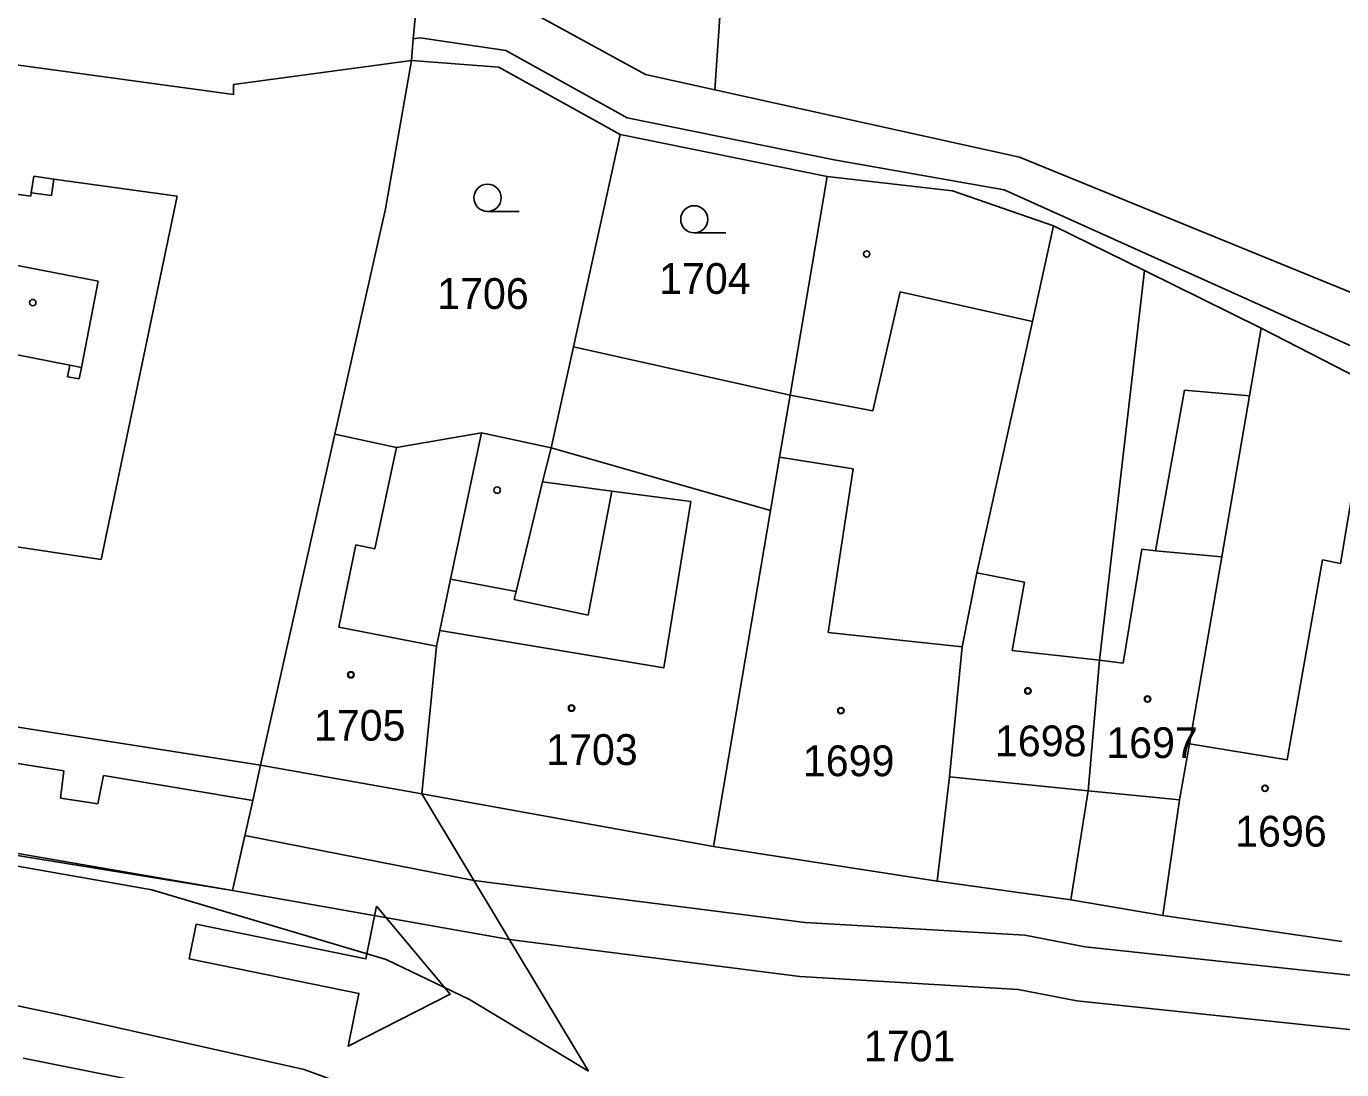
# Model space of a CAD drawing. Extents: x -593183 to -588034, y -1130415 to -1124994.
# Drawn here: x -589920 to -589847.4, y -1129430.7 to -1129373 of the extents above; entities that cross this region are included whole.
import ezdxf

# ---------------------------------------------------------------- set-up
doc = ezdxf.new("R2010")
doc.units = 0
for name, color, linetype in [('Vrstva 1', 7, 'Continuous'), ('Vrstva 10', 7, 'Continuous'), ('Vrstva 16', 7, 'Continuous'), ('Vrstva 18', 7, 'Continuous'), ('Vrstva 19', 7, 'Continuous'), ('Vrstva 25', 7, 'Continuous'), ('Vrstva 27', 7, 'Continuous'), ('Vrstva 4', 7, 'Continuous')]:
    doc.layers.add(name, color=color, linetype=linetype)

msp = doc.modelspace()

# ---------------------------------------------------------------- linework, layer by layer
at = {"layer": 'Vrstva 1'}
for p, q in [((-589881.02, -1129362.31), (-589882, -1129376.55)), ((-589898.66, -1129373.74), (-589898.41, -1129370.94)), ((-589908.6, -1129376.81), (-589946.17, -1129371.66)), ((-589892.57, -1129372.02), (-589885.84, -1129375.7)), ((-589898.66, -1129373.74), (-589898.76, -1129374.93)), ((-589898.66, -1129373.74), (-589898.28, -1129373.68)), ((-589898.28, -1129373.68), (-589893.55, -1129374.37)), ((-589898.76, -1129374.93), (-589908.6, -1129376.25)), ((-589898.76, -1129374.93), (-589900.19, -1129383.12)), ((-589893.94, -1129375.3), (-589898.76, -1129374.93)), ((-589893.55, -1129374.37), (-589886.84, -1129378.1)), ((-589887.23, -1129379.02), (-589893.94, -1129375.3)), ((-589885.84, -1129375.7), (-589882, -1129376.55)), ((-589908.6, -1129376.25), (-589908.6, -1129376.81)), ((-589882, -1129376.55), (-589865.17, -1129380.26)), ((-589886.84, -1129378.1), (-589875.42, -1129380.41)), ((-589889.81, -1129390.75), (-589887.23, -1129379.02)), ((-589887.23, -1129379.02), (-589875.8, -1129381.34)), ((-589875.42, -1129380.41), (-589866.02, -1129382.07)), ((-589865.17, -1129380.26), (-589841.1, -1129390.11)), ((-589875.8, -1129381.34), (-589877.84, -1129393.41)), ((-589868.87, -1129382.13), (-589875.8, -1129381.34)), ((-589863.3, -1129384.06), (-589868.87, -1129382.13)), ((-589866.02, -1129382.07), (-589842.33, -1129392.74)), ((-589900.19, -1129383.12), (-589902.99, -1129395.57)), ((-589864.46, -1129389.34), (-589863.3, -1129384.06)), ((-589858.26, -1129386.53), (-589863.3, -1129384.06)), ((-589860.75, -1129408.06), (-589858.26, -1129386.53)), ((-589858.26, -1129386.53), (-589851.82, -1129389.72)), ((-589867.53, -1129403.23), (-589864.46, -1129389.34)), ((-589851.82, -1129389.72), (-589852.47, -1129393.46)), ((-589851.82, -1129389.72), (-589845.25, -1129393.09)), ((-589891.04, -1129396.33), (-589889.81, -1129390.75)), ((-589877.84, -1129393.41), (-589889.81, -1129390.75)), ((-589877.84, -1129393.41), (-589878.43, -1129396.84)), ((-589852.47, -1129393.46), (-589854, -1129402.35)), ((-589902.99, -1129395.57), (-589907.1, -1129413.86)), ((-589899.59, -1129396.3), (-589902.99, -1129395.57)), ((-589894.89, -1129395.49), (-589899.59, -1129396.3)), ((-589891.04, -1129396.33), (-589894.89, -1129395.49)), ((-589891.52, -1129398.2), (-589891.04, -1129396.33)), ((-589878.43, -1129396.84), (-589878.93, -1129399.79)), ((-589892.98, -1129404.26), (-589891.52, -1129398.2)), ((-589878.93, -1129399.79), (-589882.07, -1129418.35)), ((-589854, -1129402.35), (-589855.79, -1129412.68)), ((-589868.34, -1129407.32), (-589867.53, -1129403.23)), ((-589897.2, -1129406.41), (-589896.6, -1129403.57)), ((-589896.6, -1129403.57), (-589892.98, -1129404.26)), ((-589897.38, -1129407.27), (-589897.2, -1129406.41)), ((-589948.39, -1129407.37), (-589907.1, -1129413.86)), ((-589898.19, -1129415.43), (-589897.38, -1129407.27)), ((-589869.04, -1129414.49), (-589868.34, -1129407.32)), ((-589861.38, -1129415.27), (-589860.75, -1129408.06)), ((-589855.79, -1129412.68), (-589856.33, -1129415.77)), ((-589907.53, -1129415.81), (-589907.1, -1129413.86)), ((-589907.1, -1129413.86), (-589898.19, -1129415.43)), ((-589869.72, -1129420.26), (-589869.04, -1129414.49)), ((-589888.99, -1129430.76), (-589898.19, -1129415.43)), ((-589882.07, -1129418.35), (-589898.19, -1129415.43)), ((-589862.34, -1129421.29), (-589861.38, -1129415.27)), ((-589908.64, -1129420.78), (-589907.53, -1129415.81)), ((-589856.33, -1129415.77), (-589857.26, -1129422.16)), ((-589934.06, -1129417.04), (-589913.1, -1129420.74)), ((-589929.81, -1129417.11), (-589908.64, -1129420.78)), ((-589882.07, -1129418.35), (-589869.72, -1129420.26)), ((-589918.24, -1129427.63), (-589952.91, -1129420.24)), ((-589913.1, -1129420.74), (-589900.15, -1129424.59)), ((-589869.72, -1129420.26), (-589862.34, -1129421.29)), ((-589862.34, -1129421.29), (-589857.26, -1129422.16)), ((-589857.26, -1129422.16), (-589847.37, -1129423.6)), ((-589900.15, -1129424.59), (-589895.55, -1129426.79)), ((-589895.55, -1129426.79), (-589888.99, -1129430.76)), ((-589904.68, -1129430.66), (-589918.24, -1129427.63)), ((-589920.22, -1129430.04), (-589911.27, -1129431.82)), ((-589899.78, -1129432.46), (-589904.68, -1129430.66))]:
    msp.add_line(p, q, dxfattribs=at)
at = {"layer": 'Vrstva 10'}
msp.add_lwpolyline([(-589900.686, -1129421.642), (-589896.615, -1129426.494), (-589902.255, -1129429.38), (-589901.664, -1129426.463), (-589911.041, -1129424.555), (-589910.647, -1129422.637), (-589901.277, -1129424.55)], close=True, dxfattribs=at)
at = {"layer": 'Vrstva 25'}
for p, q in [((-589892.81, -1129383.26), (-589894.56, -1129383.26)), ((-589881.39, -1129384.45), (-589883.14, -1129384.45))]:
    msp.add_line(p, q, dxfattribs=at)
for centre, radius in [((-589894.56, -1129382.51), 0.75), ((-589883.14, -1129383.7), 0.75), ((-589873.62, -1129385.62), 0.175), ((-589919.68, -1129388.3), 0.175), ((-589894.03, -1129398.66), 0.175), ((-589902.11, -1129408.86), 0.175), ((-589902.11, -1129408.86), 0.15), ((-589864.71, -1129409.75), 0.175), ((-589864.71, -1129409.75), 0.15), ((-589889.92, -1129410.7), 0.175), ((-589889.92, -1129410.7), 0.15), ((-589875.04, -1129410.84), 0.175), ((-589858.1, -1129410.2), 0.175), ((-589858.1, -1129410.2), 0.15), ((-589875.04, -1129410.84), 0.15), ((-589851.61, -1129415.13), 0.175), ((-589851.61, -1129415.13), 0.15)]:
    msp.add_circle(centre, radius, dxfattribs=at)
at = {"layer": 'Vrstva 27'}
for p, q in [((-589931.51, -1129410.01), (-589907.1, -1129413.86)), ((-589917.96, -1129414.17), (-589930.83, -1129412.09)), ((-589918.15, -1129415.68), (-589917.96, -1129414.17)), ((-589907.1, -1129413.86), (-589907.53, -1129415.81)), ((-589915.78, -1129414.43), (-589916.09, -1129415.99)), ((-589907.53, -1129415.81), (-589915.78, -1129414.43)), ((-589908.64, -1129420.78), (-589942.14, -1129415.32)), ((-589916.09, -1129415.99), (-589918.15, -1129415.68)), ((-589929.81, -1129417.11), (-589908.64, -1129420.78)), ((-589908.64, -1129420.78), (-589907.96, -1129417.74)), ((-589907.96, -1129417.74), (-589895.32, -1129420.22)), ((-589893.35, -1129423.49), (-589908.64, -1129420.78)), ((-589895.32, -1129420.22), (-589877.02, -1129422.54)), ((-589877.02, -1129422.54), (-589864.87, -1129423.25)), ((-589877.3, -1129425.53), (-589893.35, -1129423.49)), ((-589864.87, -1129423.25), (-589861.55, -1129423.89)), ((-589861.55, -1129423.89), (-589841.3, -1129426.05)), ((-589865.25, -1129426.24), (-589877.3, -1129425.53)), ((-589862, -1129426.86), (-589865.25, -1129426.24)), ((-589841.7, -1129429.02), (-589862, -1129426.86))]:
    msp.add_line(p, q, dxfattribs=at)
at = {"layer": 'Vrstva 4'}
for p, q in [((-589919.76, -1129382.23), (-589919.63, -1129381.32)), ((-589919.63, -1129381.32), (-589918.51, -1129381.48)), ((-589918.64, -1129382.38), (-589918.51, -1129381.48)), ((-589918.51, -1129381.48), (-589911.71, -1129382.42)), ((-589924.14, -1129381.82), (-589919.79, -1129382.42)), ((-589919.79, -1129382.42), (-589919.76, -1129382.23)), ((-589919.76, -1129382.23), (-589918.64, -1129382.38)), ((-589911.71, -1129382.42), (-589915.9, -1129402.5)), ((-589921.85, -1129386), (-589916.07, -1129387.11)), ((-589916.07, -1129387.11), (-589916.99, -1129391.88)), ((-589871.77, -1129387.7), (-589873.28, -1129394.28)), ((-589864.46, -1129389.34), (-589871.77, -1129387.7)), ((-589917.63, -1129391.75), (-589922.78, -1129390.74)), ((-589917.76, -1129392.4), (-589917.63, -1129391.75)), ((-589916.99, -1129391.88), (-589917.63, -1129391.75)), ((-589917.11, -1129392.52), (-589917.76, -1129392.4)), ((-589916.99, -1129391.88), (-589917.11, -1129392.52)), ((-589857.66, -1129402.01), (-589856.06, -1129393.13)), ((-589856.06, -1129393.13), (-589852.47, -1129393.46)), ((-589873.28, -1129394.28), (-589877.84, -1129393.41)), ((-589894.89, -1129395.49), (-589896.6, -1129403.57)), ((-589900.79, -1129401.9), (-589899.59, -1129396.3)), ((-589891.04, -1129396.33), (-589878.93, -1129399.79)), ((-589878.43, -1129396.84), (-589874.37, -1129397.49)), ((-589874.37, -1129397.49), (-589875.75, -1129406.52)), ((-589891.52, -1129398.2), (-589887.69, -1129398.71)), ((-589846.63, -1129397.88), (-589847.44, -1129402.71)), ((-589915.9, -1129402.5), (-589942.26, -1129398.49)), ((-589887.69, -1129398.71), (-589889, -1129405.56)), ((-589883.33, -1129399.29), (-589887.69, -1129398.71)), ((-589884.82, -1129408.48), (-589883.33, -1129399.29)), ((-589902.78, -1129406.22), (-589901.83, -1129401.69)), ((-589901.83, -1129401.69), (-589900.79, -1129401.9)), ((-589859.44, -1129408.21), (-589858.41, -1129401.92)), ((-589858.41, -1129401.92), (-589857.66, -1129402.01)), ((-589857.66, -1129402.01), (-589854, -1129402.35)), ((-589848.44, -1129402.51), (-589850.38, -1129413.55)), ((-589847.44, -1129402.71), (-589848.44, -1129402.51)), ((-589867.53, -1129403.23), (-589864.89, -1129403.74)), ((-589864.89, -1129403.74), (-589865.58, -1129407.51)), ((-589892.98, -1129404.26), (-589893.09, -1129404.7)), ((-589889, -1129405.56), (-589893.09, -1129404.7)), ((-589897.38, -1129407.27), (-589902.78, -1129406.22)), ((-589897.2, -1129406.41), (-589884.82, -1129408.48)), ((-589875.75, -1129406.52), (-589868.34, -1129407.32)), ((-589865.58, -1129407.51), (-589860.75, -1129408.06)), ((-589860.75, -1129408.06), (-589859.44, -1129408.21)), ((-589850.38, -1129413.55), (-589855.79, -1129412.68)), ((-589869.04, -1129414.49), (-589861.38, -1129415.27)), ((-589861.38, -1129415.27), (-589856.33, -1129415.77))]:
    msp.add_line(p, q, dxfattribs=at)

# ---------------------------------------------------------------- texts
at = {"layer": 'Vrstva 16'}
msp.add_text('1701', height=1.7, dxfattribs=at).set_placement((-589873.77, -1129430.21))
at = {"layer": 'Vrstva 18'}
for s, p in [('1704', (-589885.08, -1129387.82)), ('1706', (-589897.34, -1129388.65))]:
    msp.add_text(s, height=1.7, dxfattribs=at).set_placement(p)
at = {"layer": 'Vrstva 19'}
for s, p in [('1705', (-589904.15, -1129412.5)), ('1703', (-589891.32, -1129413.84)), ('1698', (-589866.53, -1129413.36)), ('1697', (-589860.38, -1129413.46)), ('1699', (-589877.14, -1129414.46)), ('1696', (-589853.26, -1129418.35))]:
    msp.add_text(s, height=1.7, dxfattribs=at).set_placement(p)

doc.saveas('drawing.dxf')
